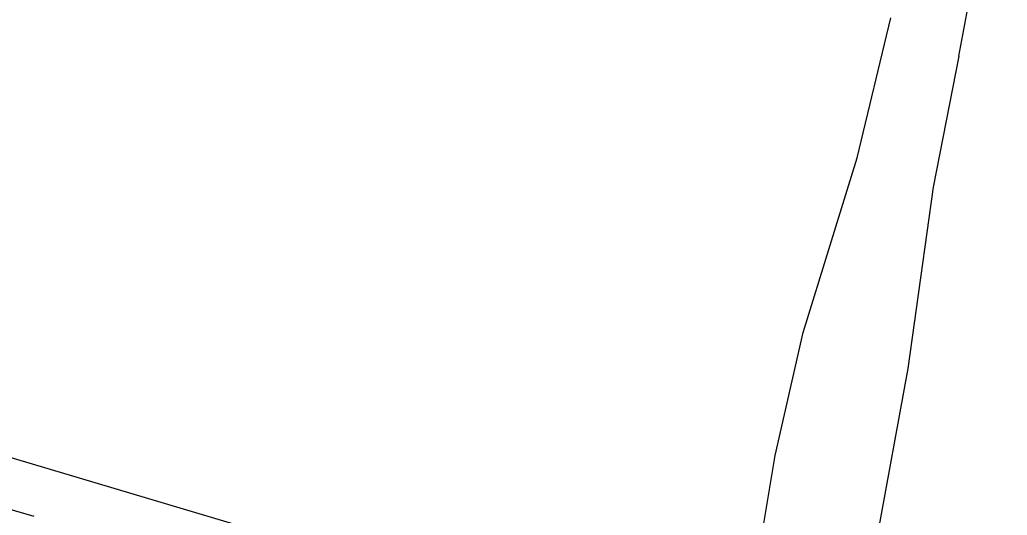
# Model space of a CAD drawing. Extents: x -759947 to -757003, y -1019641 to -1017100.
# Drawn here: x -758095.4 to -757894.8, y -1018851.7 to -1018751.2 of the extents above; entities that cross this region are included whole.
import ezdxf

# ---------------------------------------------------------------- set-up
doc = ezdxf.new("R2010")
doc.units = 0
doc.header["$LTSCALE"] = 0.68
doc.layers.add('1', color=7, linetype='Continuous', lineweight=25)

msp = doc.modelspace()

# ---------------------------------------------------------------- linework, layer by layer
at = {"layer": '1'}
for p, q in [((-757904.61, -1018758.58), (-757894.79, -1018705.53)), ((-757925.27, -1018779.18), (-757918.45, -1018750.79)), ((-757904.61, -1018758.58), (-757909.85, -1018785.16)), ((-757936.23, -1018814.64), (-757925.27, -1018779.18)), ((-757909.85, -1018785.16), (-757915.01, -1018821.94)), ((-757941.93, -1018839.61), (-757936.23, -1018814.64)), ((-757915.01, -1018821.94), (-757925.82, -1018880.98)), ((-758109.76, -1018836.33), (-758022.67, -1018862.16)), ((-757944.22, -1018853.43), (-757941.93, -1018839.61)), ((-758092.47, -1018851.98), (-758103.32, -1018848.83))]:
    msp.add_line(p, q, dxfattribs=at)

doc.saveas('drawing.dxf')
